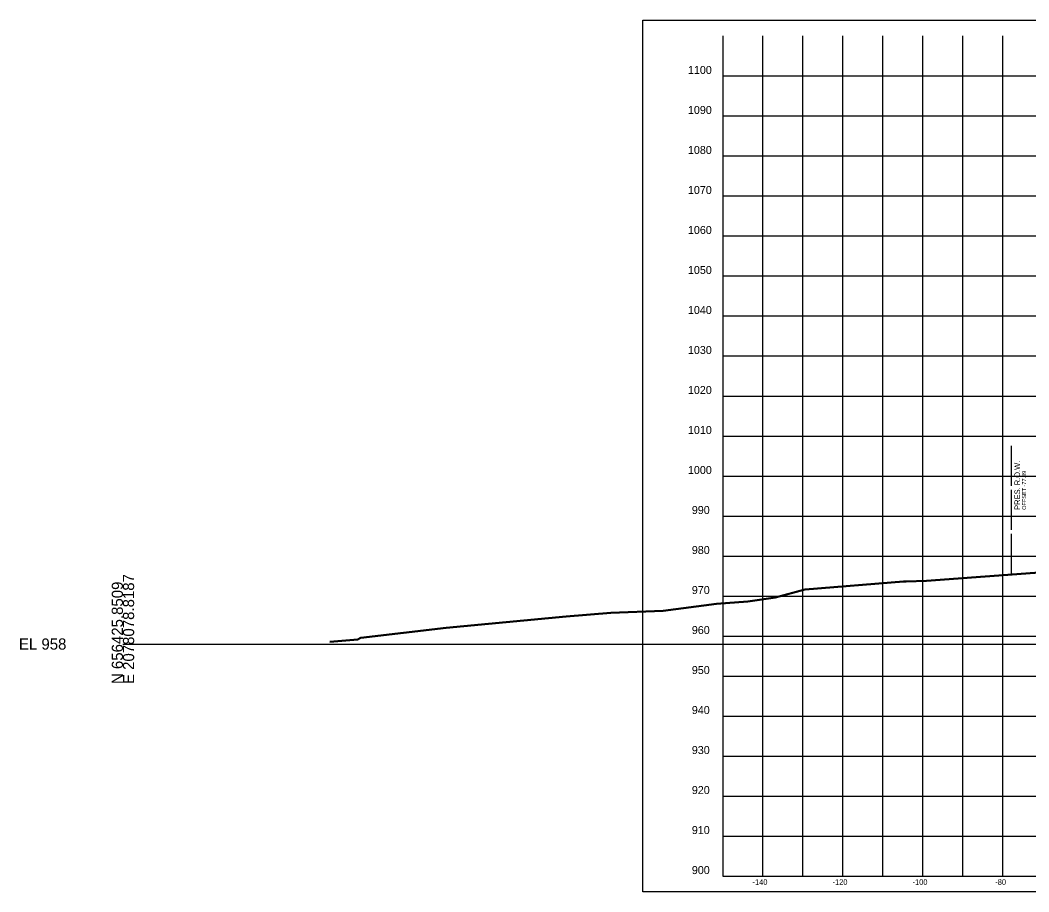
# Model space of a CAD drawing. Extents: x 5868 to 6683, y 2883 to 19120.
# Drawn here: x 5868.1 to 6120.2, y 14883.1 to 15101 of the extents above; entities that cross this region are included whole.
import ezdxf

# ---------------------------------------------------------------- set-up
doc = ezdxf.new("R2010")
doc.units = 0
for name, color, linetype in [('DESIGN - SHEET - Corner Text', 7, 'Continuous'), ('DESIGN - SHEET - Light Grid', 7, 'Continuous'), ('DESIGN - SHEET - Linework', 7, 'Continuous'), ('DESIGN - SHEET - Plot Shape', 7, 'Continuous'), ('SURVEY - GROUND - Bottom of Topsoil Layer', 7, 'Continuous'), ('SURVEY - GROUND - Top of Ground', 7, 'Continuous'), ('SURVEY - PROPERTY - ROW Lines', 7, 'Continuous'), ('SURVEY - PROPERTY - ROW Lines Text', 7, 'Continuous')]:
    doc.layers.add(name, color=color, linetype=linetype)

msp = doc.modelspace()

# ---------------------------------------------------------------- linework, layer by layer
at = {"layer": 'DESIGN - SHEET - Light Grid'}
msp.add_line((5893.78, 14945.07), (6193.78, 14945.07), dxfattribs=at)
at = {"layer": 'DESIGN - SHEET - Linework'}
for p, q in [((6053.78, 14887.07), (6053.78, 15097.07)), ((6063.78, 14887.07), (6063.78, 15097.07)), ((6073.78, 14887.07), (6073.78, 15097.07)), ((6083.78, 14887.07), (6083.78, 15097.07)), ((6093.78, 14887.07), (6093.78, 15097.07)), ((6103.78, 14887.07), (6103.78, 15097.07)), ((6113.78, 14887.07), (6113.78, 15097.07)), ((6043.78, 15087.07), (6343.78, 15087.07)), ((6043.78, 15077.07), (6343.78, 15077.07)), ((6043.78, 15067.07), (6343.78, 15067.07)), ((6043.78, 15057.07), (6343.78, 15057.07)), ((6043.78, 15047.07), (6343.78, 15047.07)), ((6043.78, 15037.07), (6343.78, 15037.07)), ((6043.78, 15027.07), (6343.78, 15027.07)), ((6043.78, 15017.07), (6343.78, 15017.07)), ((6043.78, 15007.07), (6343.78, 15007.07)), ((6043.78, 14997.07), (6343.78, 14997.07)), ((6043.78, 14987.07), (6343.78, 14987.07)), ((6043.78, 14977.07), (6343.78, 14977.07)), ((6043.78, 14967.07), (6343.78, 14967.07)), ((6043.78, 14957.07), (6343.78, 14957.07)), ((6043.78, 14947.07), (6343.78, 14947.07)), ((6043.78, 14937.07), (6343.78, 14937.07)), ((6043.78, 14927.07), (6343.78, 14927.07)), ((6043.78, 14917.07), (6343.78, 14917.07)), ((6043.78, 14907.07), (6343.78, 14907.07)), ((6043.78, 14897.07), (6343.78, 14897.07))]:
    msp.add_line(p, q, dxfattribs=at)
msp.add_lwpolyline([(6043.78, 15097.07), (6043.78, 14887.07), (6343.78, 14887.07), (6343.78, 15097.07)], dxfattribs=at)
at = {"layer": 'DESIGN - SHEET - Plot Shape'}
msp.add_lwpolyline([(6023.78, 15101.01), (6363.78, 15101.01), (6363.78, 14883.13), (6023.78, 14883.13)], close=True, dxfattribs=at)
at = {"layer": 'SURVEY - GROUND - Bottom of Topsoil Layer'}
for p, q in [((6094.63, 14960.8), (6124.03, 14962.97)), ((6064.35, 14958.63), (6088.92, 14960.59)), ((6088.92, 14960.59), (6089.61, 14960.63)), ((6089.61, 14960.63), (6094.63, 14960.8)), ((6056.94, 14956.58), (6064.35, 14958.63)), ((6028.82, 14953.25), (6042.2, 14955.05)), ((6042.2, 14955.05), (6049.99, 14955.64)), ((6049.99, 14955.64), (6056.94, 14956.58)), ((6004.56, 14951.86), (6015.76, 14952.82)), ((6015.76, 14952.82), (6028.82, 14953.25)), ((5974.55, 14949.06), (6004.56, 14951.86)), ((5953.27, 14946.51), (5974.55, 14949.06)), ((5945.49, 14945.52), (5952.51, 14946.09)), ((5952.51, 14946.09), (5953.27, 14946.51))]:
    msp.add_line(p, q, dxfattribs=at)
at = {"layer": 'SURVEY - GROUND - Top of Ground'}
msp.add_lwpolyline([(5945.49, 14945.77), (5952.51, 14946.34), (5953.27, 14946.76), (5974.55, 14949.31), (6004.56, 14952.11), (6015.76, 14953.07), (6028.82, 14953.5), (6042.2, 14955.3), (6049.99, 14955.89), (6056.94, 14956.83), (6064.35, 14958.88), (6088.92, 14960.84), (6089.61, 14960.88), (6094.63, 14961.05), (6124.03, 14963.22)], dxfattribs=at)
at = {"layer": 'SURVEY - PROPERTY - ROW Lines'}
for p, q in [((6115.9, 14984.62), (6115.9, 14994.62)), ((6115.9, 14973.62), (6115.9, 14983.62)), ((6115.9, 14962.62), (6115.9, 14972.62))]:
    msp.add_line(p, q, dxfattribs=at)

# ---------------------------------------------------------------- texts
at = {"layer": 'DESIGN - SHEET - Corner Text'}
for s, height, p in [('1100', 2, (6035.03, 15087.57)), ('1090', 2, (6035.03, 15077.57)), ('1080', 2, (6035.03, 15067.57)), ('1070', 2, (6035.03, 15057.57)), ('1060', 2, (6035.03, 15047.57)), ('1050', 2, (6035.03, 15037.57)), ('1040', 2, (6035.03, 15027.57)), ('1030', 2, (6035.03, 15017.57)), ('1020', 2, (6035.03, 15007.57)), ('1010', 2, (6035.03, 14997.57)), ('1000', 2, (6035.03, 14987.57)), ('990', 2, (6036, 14977.57)), ('980', 2, (6036, 14967.57)), ('970', 2, (6036, 14957.57)), ('960', 2, (6036, 14947.57)), ('950', 2, (6036, 14937.57)), ('940', 2, (6036, 14927.57)), ('930', 2, (6036, 14917.57)), ('920', 2, (6036, 14907.57)), ('910', 2, (6036, 14897.57)), ('900', 2, (6036, 14887.57)), ('-140', 1.4, (6051.16, 14884.87)), ('-120', 1.4, (6071.16, 14884.87)), ('-100', 1.4, (6091.16, 14884.87)), ('-80', 1.4, (6111.84, 14884.87))]:
    msp.add_text(s, height=height, dxfattribs=at).set_placement(p)
at = {"layer": 'DESIGN - SHEET - Light Grid'}
for s, p in [('N 656425.8509', (5893.78, 14935.07)), ('E 2078078.8187', (5896.58, 14935.07))]:
    msp.add_text(s, height=2.8, rotation=90, dxfattribs=at).set_placement(p)
msp.add_text('EL 958', height=2.8, dxfattribs=at).set_placement((5867.78, 14943.67))
at = {"layer": 'SURVEY - PROPERTY - ROW Lines Text'}
for s, height, p in [('PRES. R.O.W.', 1.4, (6118.05, 14978.62)), ('OFFSET -77.89', 1, (6119.55, 14978.62))]:
    msp.add_text(s, height=height, rotation=90, dxfattribs=at).set_placement(p)

doc.saveas('drawing.dxf')
